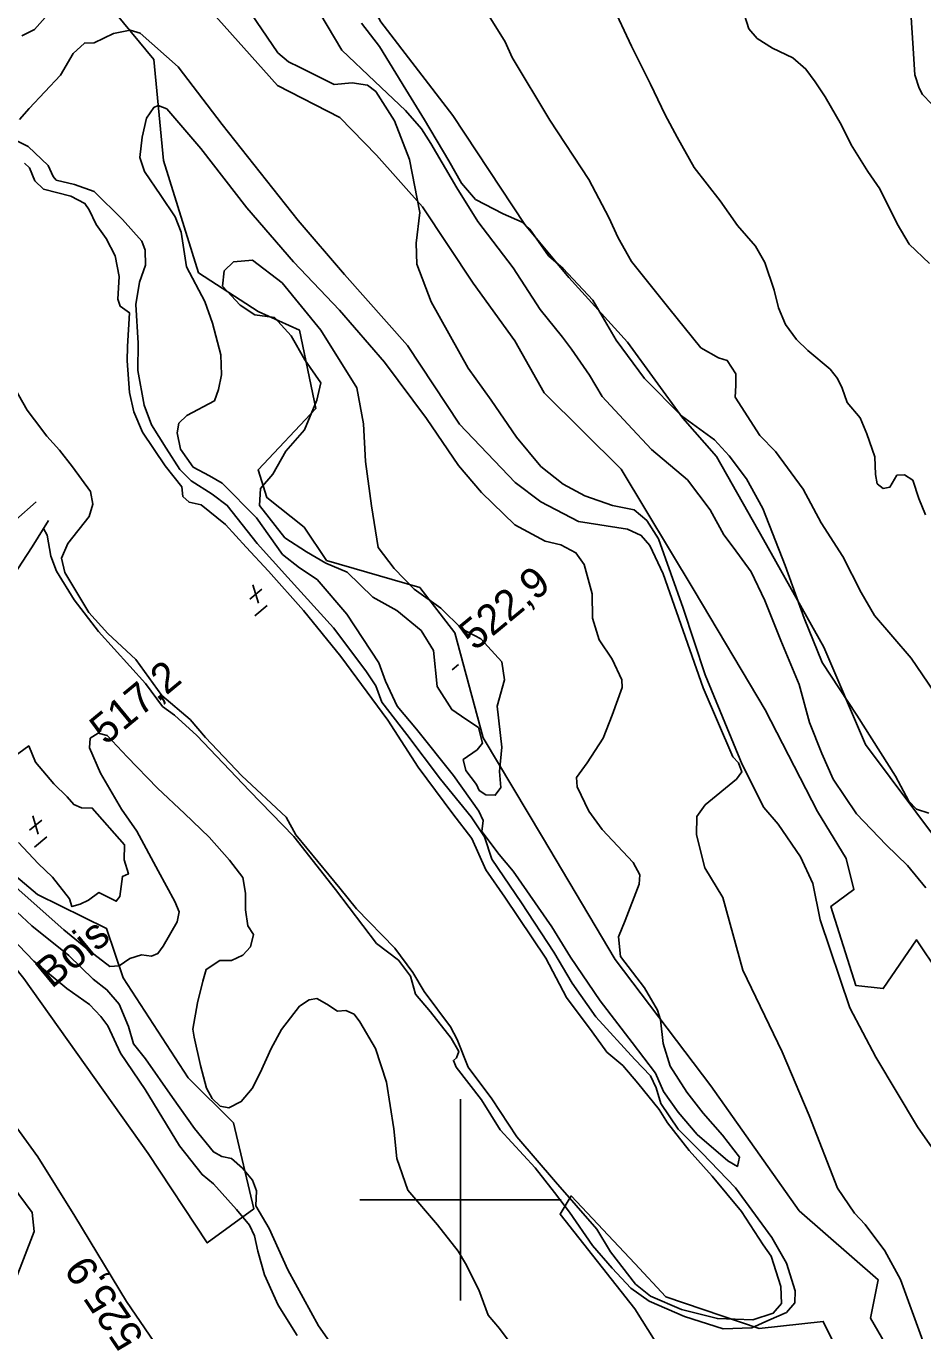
# Model space of a CAD drawing. Extents: x 347059 to 352153, y 6073752 to 6078601.
# Drawn here: x 350935.3 to 351068.9, y 6076180.5 to 6076374.8 of the extents above; entities that cross this region are included whole.
import ezdxf

# ---------------------------------------------------------------- set-up
doc = ezdxf.new("R2010")
doc.units = 0
for name, color, linetype in [('Level 1', 7, 'Continuous'), ('Level 2', 7, 'Continuous'), ('Level 21', 7, 'Continuous'), ('Level 3', 7, 'Continuous'), ('Level 4', 7, 'Continuous'), ('Level 44', 7, 'Continuous'), ('Level 61', 7, 'Continuous')]:
    doc.layers.add(name, color=color, linetype=linetype)

msp = doc.modelspace()

# ---------------------------------------------------------------- linework, layer by layer
at = {"layer": 'Level 1'}
for points in [[(351065.01, 6076307.96), (351064, 6076306.15), (351062.97, 6076305.94), (351062.08, 6076306.66), (351061.83, 6076308.06), (351061.73, 6076310.67), (351060.54, 6076314.1), (351059.57, 6076316.49), (351057.63, 6076318.74), (351056.86, 6076320.9), (351056.17, 6076322.33), (351055.11, 6076323.71), (351051.77, 6076326.51), (351050.08, 6076328.16), (351048.44, 6076330.38), (351047.39, 6076332.86), (351046.73, 6076335.51), (351045.37, 6076339.6), (351043.96, 6076342.03), (351041.29, 6076345.13), (351038.67, 6076348.81), (351034.84, 6076353.74), (351032.28, 6076358.29), (351030.5, 6076361.61), (351028.31, 6076366.2), (351025.48, 6076371.85), (351022.54, 6076378.09)], [(351029.8, 6076226.8), (351030.19, 6076223.26), (351031.23, 6076219.89), (351033.73, 6076216.03), (351036.14, 6076212.9), (351039.05, 6076209.65), (351041.59, 6076206.36), (351041.27, 6076204.97), (351039.84, 6076205.79), (351035.27, 6076209.75), (351032.44, 6076213.07), (351030.24, 6076216.11), (351029.08, 6076218.85), (351025.56, 6076223.44), (351020.8, 6076229.63), (351016.41, 6076236.15), (351013.6, 6076240.68), (351007.85, 6076248.96), (351005.74, 6076251.42), (351003.2, 6076254.85), (351003.39, 6076256.48), (351002.71, 6076257.9), (350998.96, 6076263.22), (350993.46, 6076270.12), (350990.56, 6076273.51), (350988.83, 6076277.23), (350987.82, 6076279.96), (350983.06, 6076287.22), (350978.65, 6076292.39), (350975.99, 6076294.11), (350973.49, 6076296.11), (350969.6, 6076301.59), (350964.47, 6076306.76), (350962.59, 6076307.85), (350960.15, 6076309.13), (350958.25, 6076311.81), (350957.78, 6076314.24), (350958.03, 6076315.67), (350959.21, 6076316.81), (350963.35, 6076319.02), (350963.94, 6076320.72), (350964.39, 6076322.86), (350964.26, 6076325.84), (350963.02, 6076330.58), (350961.89, 6076333.78), (350959.16, 6076338.99), (350958.39, 6076344.13), (350957.47, 6076346.44), (350955.32, 6076349.58), (350952.9, 6076353.18), (350952.19, 6076355.26), (350952.57, 6076358.28), (350953.22, 6076361.12), (350954.28, 6076362.71), (350954.96, 6076363.02)], [(350954.96, 6076363.02), (350956.23, 6076362.48), (350961.3, 6076356.58), (350968.18, 6076347.78), (350975.12, 6076339.71), (350981.98, 6076332.51), (350988.65, 6076324.75), (350994.91, 6076316.36), (350999.68, 6076309.4), (351003.15, 6076305.36), (351008.08, 6076300.56), (351012.61, 6076298.11), (351014.97, 6076297.57), (351017.2, 6076296.38), (351018.44, 6076294.62), (351019.64, 6076290.25), (351019.65, 6076286.63), (351020.64, 6076283.43), (351022.6, 6076280.53), (351024.03, 6076277.45), (351024.09, 6076276.29), (351022.62, 6076272.2), (351021.27, 6076268.75), (351018.88, 6076265.09), (351017.27, 6076262.9), (351017.38, 6076261.51), (351019.14, 6076257.9), (351021.1, 6076255.14), (351025.72, 6076250.22), (351026.73, 6076248.42), (351026.63, 6076247), (351024.52, 6076241.61), (351023.56, 6076239.19), (351023.85, 6076236.24), (351027.43, 6076231.57), (351029.34, 6076228.27), (351029.8, 6076226.8)], [(351069.27, 6076302.05), (351068.29, 6076304.44), (351067.42, 6076307.19), (351066.17, 6076308.01), (351065.01, 6076307.96)], [(350926.74, 6076285.31), (350926.79, 6076285.25), (350928.25, 6076282.89), (350927.86, 6076281.5), (350926.15, 6076279.64), (350922.31, 6076277.03), (350919.48, 6076274.63), (350918.41, 6076272.79), (350918.69, 6076270.76), (350920.3, 6076268.26), (350922.6, 6076264.49), (350926.98, 6076255.96), (350929.7, 6076251.08), (350931.66, 6076248.48), (350934.21, 6076246.12), (350940.86, 6076240.19), (350944.71, 6076237.07), (350947.76, 6076234.74), (350949.12, 6076234.84), (350950.7, 6076235.92), (350952.46, 6076236.49), (350953.95, 6076236.29)], [(350953.95, 6076236.29), (350954.91, 6076236.71), (350955.71, 6076237.79), (350957.76, 6076241.41), (350958.08, 6076242.88), (350957.41, 6076244.44), (350954.95, 6076249.01), (350951.74, 6076254.93), (350949.48, 6076258.2), (350946.36, 6076263.54), (350944.71, 6076267.33), (350944.81, 6076268.75), (350946.01, 6076269.51), (350947.35, 6076269.18), (350950.33, 6076266), (350954.86, 6076261.32), (350958.87, 6076257.55), (350962.55, 6076254.02), (350965.59, 6076250.61), (350967.54, 6076248.02), (350967.94, 6076245.69), (350967.97, 6076243.19), (350968.3, 6076240.8), (350969.14, 6076239.51), (350968.72, 6076237.69), (350967.55, 6076236.43), (350965.85, 6076235.64), (350964.13, 6076235.65), (350962.1, 6076234.31), (350961.62, 6076232.57), (350960.81, 6076229.35), (350960.09, 6076225.4), (350960.29, 6076224.24), (350961.27, 6076220.01), (350962.17, 6076216.64), (350962.98, 6076215.07), (350964.19, 6076213.96), (350965.46, 6076213.71), (350967.32, 6076214.63), (350968.96, 6076216.57), (350970.13, 6076218.9), (350971.76, 6076222.55), (350973.32, 6076225.35), (350976.01, 6076228.85), (350977.44, 6076229.8), (350978.59, 6076229.99), (350980.1, 6076229.14), (350981.67, 6076228.08), (350982.89, 6076228.19), (350984.14, 6076227.66), (350984.99, 6076226.51), (350987.34, 6076222.52), (350988.98, 6076217.52), (350990.04, 6076210.57), (350990.51, 6076206.16), (350992.17, 6076201.45), (350996.58, 6076196.28), (350999.65, 6076192.37), (351000.73, 6076190.5), (351002.73, 6076186.61), (351004.1, 6076182.84), (351005.82, 6076180.84), (351009.33, 6076176.11)]]:
    msp.add_lwpolyline(points, dxfattribs=at)
at = {"layer": 'Level 2'}
for points in [[(351035.82, 6076326.9), (351031.03, 6076332.79), (351025.46, 6076339.75), (351023.48, 6076343.31), (351022.11, 6076346.32), (351019.12, 6076351.99), (351013.32, 6076360.79), (351007.71, 6076370.14), (351006.65, 6076372.48), (351001.15, 6076381.39), (350991.05, 6076397.7), (350987.83, 6076405.06), (350983.61, 6076415.48), (350981.09, 6076421.55), (350979.52, 6076423.85), (350973.02, 6076432.32)], [(350968.02, 6076377.84), (350972.8, 6076370.85), (350974.38, 6076369.5), (350975.99, 6076368.72), (350981.19, 6076366.13), (350983.83, 6076366.36), (350986.13, 6076366.04), (350987.37, 6076365.07), (350990.17, 6076360.71), (350992.42, 6076354.94), (350993.93, 6076347.04), (350993.37, 6076342.51), (350993.5, 6076339.38), (350995.62, 6076333.76), (351001.13, 6076323.89), (351004.55, 6076319.11), (351008.35, 6076313.59), (351011.95, 6076309.24), (351015.32, 6076306.58), (351018.54, 6076304.88), (351022.65, 6076303.4), (351025.88, 6076302.78), (351027.79, 6076301.18), (351029.48, 6076298.44), (351033.2, 6076288.12), (351036.45, 6076278.2), (351041.99, 6076264.84), (351045.21, 6076258.42), (351047.35, 6076255.93), (351050.69, 6076251.09), (351052.5, 6076247.1), (351053.62, 6076241.71), (351058.01, 6076228.59), (351061.89, 6076221.24), (351068.08, 6076210.88), (351070.97, 6076206.74)], [(350938.12, 6076376.09), (350936.53, 6076374.33), (350934.63, 6076373.39)], [(351000.17, 6076351.43), (350998.24, 6076354.77), (350994.62, 6076360.87), (350991.83, 6076365.37), (350987.95, 6076371.78), (350985.23, 6076375.26)], [(351069.91, 6076339.45), (351066.88, 6076342.36), (351065.08, 6076345.39), (351062.51, 6076350.58), (351060.68, 6076353.18), (351058.23, 6076357.13), (351056.78, 6076360.06), (351054.36, 6076364.29), (351052.86, 6076366.51), (351051.48, 6076368.42), (351049.51, 6076370.09), (351046.51, 6076371.56), (351044.23, 6076372.96), (351042.96, 6076374.44), (351042.32, 6076376.44)], [(351070.18, 6076363.26), (351068.84, 6076364.66), (351068.33, 6076365.57), (351067.69, 6076367.56), (351067.4, 6076372.28), (351067.18, 6076376.12)], [(350934.26, 6076360.93), (350935.7, 6076362.56), (350940.37, 6076367.5), (350942.29, 6076370.76), (350943.94, 6076372.3), (350945.4, 6076372.33), (350948.29, 6076373.73)], [(350948.29, 6076373.73), (350950.78, 6076374.23), (350952.28, 6076373.75), (350957.93, 6076368.74), (350964.48, 6076360.17), (350975.83, 6076345.86), (350982.71, 6076337.85), (350992.09, 6076327.25), (350999.85, 6076315.55), (351008.13, 6076306.85), (351011.98, 6076303.94), (351017.57, 6076301.04), (351024.9, 6076299.9), (351026.93, 6076298.94), (351028.2, 6076297.46), (351030.21, 6076293.25), (351036.18, 6076276.24), (351040.56, 6076265.97), (351041.44, 6076265.1), (351041.92, 6076263.76), (351041.11, 6076262.66), (351036.45, 6076258.81), (351035.23, 6076257.09), (351035.17, 6076254.34), (351036.4, 6076249.45), (351039.11, 6076245.03), (351042.07, 6076234.21), (351047.94, 6076222.04), (351051.97, 6076212.54), (351056.19, 6076201.74), (351058.71, 6076198.02), (351060.3, 6076196.31), (351063.23, 6076192.41), (351065.57, 6076188.13), (351068.91, 6076178.98)], [(351040.97, 6076201.8), (351035.98, 6076207.02), (351032.45, 6076210.54), (351029.87, 6076214.34), (351029.18, 6076216.69), (351028.31, 6076218.48), (351025.98, 6076220.89), (351020.15, 6076227.26), (351016.65, 6076232.28), (351013.91, 6076236.88), (351009.08, 6076244.23), (351004.69, 6076250.76), (351003.57, 6076254.07), (351001.57, 6076257.04), (350997.04, 6076262.65), (350992.02, 6076269.3), (350988.29, 6076274.13), (350987.4, 6076276.56), (350985.91, 6076278.77), (350981.08, 6076285.19), (350974.26, 6076292.71), (350969.69, 6076297.76), (350965.24, 6076303.43), (350963, 6076305.13), (350959.85, 6076307.11), (350958.18, 6076308.76), (350956.12, 6076311.94), (350953.94, 6076315.42), (350952.87, 6076318.37), (350951.89, 6076323.54), (350951.97, 6076327.61), (350951.59, 6076333.38), (350952.14, 6076336.67), (350953.06, 6076339.21), (350953.01, 6076341.47), (350952.53, 6076342.81), (350949.65, 6076346.01), (350945.38, 6076350.19), (350942.48, 6076351.22), (350939.76, 6076351.86), (350939.29, 6076352.41), (350938.54, 6076354.06), (350935.56, 6076356.91), (350933.66, 6076357.86)], [(351069.81, 6076257.61), (351067.96, 6076258.19), (351066.81, 6076259.37), (351064.84, 6076263.08), (351059.06, 6076272.17), (351053.91, 6076280.05), (351051.21, 6076286.66), (351048.39, 6076294.5), (351045.03, 6076302.97), (351042.6, 6076307.37), (351040.02, 6076310.84), (351037.87, 6076313.19), (351032.91, 6076316.77), (351027.44, 6076322.35), (351023.21, 6076328.06), (351019.73, 6076333.99), (351015.29, 6076338.7), (351013.1, 6076340.61), (351010.35, 6076344.6), (351009.19, 6076345.64), (351006.37, 6076346.87), (351002.24, 6076349.01), (351000.17, 6076351.43)], [(351002.38, 6076261.85), (351000.79, 6076263.97), (351000.37, 6076265.56), (351002.46, 6076267.01), (351003.29, 6076268), (351002.7, 6076270.35), (351000.78, 6076271.6), (350998.72, 6076273.03), (350996.51, 6076276.44), (350995.96, 6076281.82), (350994.12, 6076284.79), (350990.49, 6076287.76), (350986.93, 6076289.74), (350983.12, 6076293.47), (350979.91, 6076294.84), (350977.05, 6076296.5), (350973.83, 6076298.62), (350970.04, 6076303.41), (350970.2, 6076305.94), (350972.03, 6076308.07), (350973.98, 6076311.5), (350976.73, 6076314.7), (350978.61, 6076319.12), (350979.18, 6076321.7), (350976.81, 6076325.13), (350974.78, 6076328.69), (350972.26, 6076331.4), (350969.37, 6076331.84), (350967.14, 6076333.28), (350964.54, 6076336.08), (350964.76, 6076338.36), (350966.19, 6076339.71), (350968.99, 6076339.94), (350973.4, 6076336.56), (350979.18, 6076329.51), (350984.57, 6076320.94), (350985.53, 6076315.59), (350985.82, 6076309.97), (350986.75, 6076303.39), (350987.71, 6076297.14), (350990.11, 6076294.04), (350993.08, 6076290.97), (350997.05, 6076288.13), (351000.18, 6076285.04), (351003.05, 6076283.54), (351006.15, 6076280.12), (351006.55, 6076277.46), (351005.44, 6076273.54), (351006.17, 6076267.4), (351005.83, 6076263.82), (351006.01, 6076261.42), (351005.17, 6076260.27), (351003.79, 6076260.32), (351002.79, 6076260.99), (351002.38, 6076261.85)], [(351072.33, 6076273.09), (351067.17, 6076280.67), (351061.7, 6076287.04), (351059.71, 6076290.46), (351056.99, 6076295.82), (351053.74, 6076300.85), (351051.07, 6076305.85), (351046.92, 6076311.46), (351044.63, 6076313.82), (351040.92, 6076319.54), (351041.05, 6076321.28), (351041.04, 6076323.02), (351039.74, 6076325), (351038.46, 6076325.39), (351035.82, 6076326.9)], [(350937.85, 6076299.97), (350938.41, 6076299), (350938.97, 6076295.87), (350939.81, 6076293.65), (350942.43, 6076289.35), (350946.03, 6076284.67), (350953.05, 6076276.91), (350955.59, 6076273.48), (350957.36, 6076272.18), (350960.72, 6076269.17), (350968.57, 6076260.91), (350975.16, 6076254.12), (350981.39, 6076246.22), (350987.46, 6076238.19), (350990.78, 6076235.69), (350992.54, 6076233.32), (350993.27, 6076230.61), (350995.52, 6076227.98), (350998.6, 6076224.07), (350999.74, 6076222.11), (350999.38, 6076221.14), (350998.93, 6076220.75), (350999.36, 6076219.78), (351003.15, 6076214.87), (351005.9, 6076210.42), (351011.14, 6076204.75), (351014.02, 6076201.07), (351016.24, 6076198.16), (351019.68, 6076193.21), (351022.58, 6076189.82), (351025.37, 6076186.86), (351028.09, 6076184.91), (351033.36, 6076182.61), (351039.16, 6076180.76), (351043.39, 6076180.91), (351045.97, 6076182.05), (351048.56, 6076183.19), (351049.81, 6076184.66), (351049.86, 6076186.45), (351048.59, 6076190.56), (351046.37, 6076194.4), (351040.97, 6076201.8)], [(350920.09, 6076253.12), (350923.63, 6076248.83), (350930.79, 6076241.37), (350936.43, 6076235.55), (350941.34, 6076231.49), (350944.73, 6076229.07), (350946.38, 6076227.29), (350947.42, 6076225.91), (350949.33, 6076221.83), (350953.01, 6076216.45), (350958.1, 6076208.04), (350961.49, 6076203.75), (350963.18, 6076202.4), (350966.6, 6076198.54), (350968.57, 6076196.24), (350969.31, 6076194.61), (350969.79, 6076192.35), (350970.81, 6076188.84), (350972.84, 6076184.32), (350975.64, 6076179.8)], [(350931.66, 6076244.96), (350936.14, 6076240.79), (350941.61, 6076236.4), (350945.28, 6076232.88), (350947.3, 6076231.28), (350949.15, 6076229.12), (350950.54, 6076225.79), (350951.28, 6076223.22), (350953.05, 6076221), (350957.06, 6076215.23), (350960.36, 6076210.6), (350963.18, 6076207.14), (350964.42, 6076206.47), (350965.89, 6076206.13), (350967.5, 6076204.71), (350969.01, 6076202.94), (350969.61, 6076201.32), (350969.52, 6076199.11), (350971.49, 6076195.73), (350974.25, 6076189.56), (350978.85, 6076181.25), (350981.5, 6076177.38)]]:
    msp.add_lwpolyline(points, dxfattribs=at)
at = {"layer": 'Level 21'}
for points in [[(350936.78, 6076303.95), (350933.75, 6076301.27), (350930.78, 6076297.96), (350926.29, 6076291.88), (350922.16, 6076287.46), (350916.12, 6076282.64), (350909.64, 6076277.38), (350901.11, 6076271.99), (350897.04, 6076269.79), (350893.77, 6076269.16), (350891.29, 6076269.18), (350888.27, 6076269.14), (350884.64, 6076270.3), (350880, 6076273.77), (350872.85, 6076280.55), (350869.35, 6076284.98), (350867.37, 6076287.22)], [(350957.09, 6076174.82), (350950.24, 6076184.84), (350942.51, 6076197.57), (350937.01, 6076206.42), (350931.54, 6076213.95), (350925.83, 6076222.78), (350920.96, 6076230.15), (350911.12, 6076244.08), (350906.06, 6076250.32), (350902.19, 6076255.11), (350897.5, 6076260.18), (350893.42, 6076264.04), (350893.38, 6076264.83), (350895.49, 6076265.7), (350900.76, 6076268.52), (350904.93, 6076270.88), (350912.29, 6076275.07), (350917.16, 6076278.84), (350921.94, 6076281.92), (350927.18, 6076285.62), (350930.55, 6076289.25), (350933.29, 6076292.82), (350936.16, 6076297.25), (350938.61, 6076301.18)], [(350923.51, 6076177.32), (350928.9, 6076181.51), (350932.22, 6076184.88), (350933.54, 6076187.69), (350936.44, 6076195.26), (350936.18, 6076198.1), (350934.2, 6076200.78), (350926.69, 6076212.07), (350917.12, 6076226.2), (350910.22, 6076236.67), (350903.33, 6076246.56), (350898.92, 6076251.56), (350892.96, 6076257.44), (350888.69, 6076260.91), (350882.81, 6076263.35), (350878.08, 6076263.76), (350870.9, 6076262.71), (350861.07, 6076260.28), (350856.17, 6076258.81), (350850.51, 6076256.79)]]:
    msp.add_lwpolyline(points, dxfattribs=at)
at = {"layer": 'Level 3'}
for p, q in [((350969.06, 6076291.62), (350969.89, 6076288.88)), ((350968.61, 6076289.49), (350970.41, 6076290.98)), ((350969.33, 6076286.97), (350971.18, 6076288.5)), ((350998.76, 6076278.94), (350999.68, 6076279.71)), ((350935.78, 6076255.07), (350937.59, 6076256.56)), ((350936.24, 6076257.2), (350937.07, 6076254.45)), ((350936.5, 6076252.55), (350938.35, 6076254.08))]:
    msp.add_line(p, q, dxfattribs=at)
at = {"layer": 'Level 4'}
for points in [[(350979.02, 6076376.73), (350982.32, 6076371.25), (350987.21, 6076366.56), (350991.8, 6076362.24), (350994.17, 6076359.53), (350995.6, 6076357.33), (350999.45, 6076350.72), (351002.58, 6076345.71), (351007.83, 6076338.84), (351011.88, 6076332.63), (351015.18, 6076328.51), (351016.53, 6076326.69), (351019.24, 6076322.83), (351021.11, 6076319.63), (351024.91, 6076315.55), (351028.48, 6076311.74), (351033.84, 6076307.22), (351037.19, 6076302.77), (351039.25, 6076299.06), (351040.63, 6076297.19), (351043.32, 6076293.55), (351045.33, 6076289.27), (351047.75, 6076283.3), (351050.49, 6076276.77), (351052, 6076271.09), (351053.85, 6076266.46), (351055.53, 6076262.67), (351059.01, 6076257.51), (351063.44, 6076252.85), (351066.63, 6076249.78), (351069.34, 6076246.48)], [(350935, 6076354.39), (350935.79, 6076353.69), (350936.55, 6076351.76), (350937.83, 6076350.56), (350941.95, 6076349.47), (350944.02, 6076348.41), (350944.67, 6076347.44), (350945.7, 6076345.28), (350947.18, 6076343.19), (350948.54, 6076340.63), (350949.15, 6076337.52), (350948.91, 6076334.15), (350949.27, 6076333.09), (350950.65, 6076332.13), (350950.35, 6076327.12), (350950.31, 6076324.98), (350950.68, 6076320.24), (350951.32, 6076317.37), (350952.63, 6076314.32), (350955.97, 6076309.34), (350958.46, 6076306.22), (350958.61, 6076304.76), (350959.55, 6076303.89), (350961.35, 6076303.51), (350964.97, 6076300.57), (350968.04, 6076297.19), (350971.39, 6076293.66), (350976.61, 6076287.76), (350982.14, 6076280.94), (350989.18, 6076271.45), (350993.67, 6076264.44), (350998.86, 6076257.49), (351001.7, 6076253.84), (351003.75, 6076249.16), (351006.6, 6076245.06)], [(350935.41, 6076317.6), (350932.18, 6076323.35)], [(351006.6, 6076245.06), (351012.72, 6076235.97), (351015.8, 6076230.13), (351019.61, 6076225.04), (351021.81, 6076221.99), (351024.2, 6076220), (351026.44, 6076217.36), (351029.58, 6076213.45), (351030.86, 6076211.44), (351034.06, 6076207.36), (351037.49, 6076203.54), (351041.89, 6076198.28), (351045.09, 6076193.29), (351046.27, 6076191.58), (351047.72, 6076187.09), (351047.81, 6076184.53), (351046.61, 6076183.09), (351043.58, 6076182.14), (351038.29, 6076182.3), (351032.91, 6076183.67), (351028.29, 6076185.66), (351026.09, 6076187.43), (351022.34, 6076192.26), (351020.33, 6076195.61), (351014.14, 6076202.69), (351008.41, 6076209.39), (351004.66, 6076215.05), (351001.14, 6076219.78), (350999.49, 6076223.88), (350998.52, 6076225.78), (350994.6, 6076231.01), (350992.87, 6076233.84), (350990.19, 6076237.47), (350984.48, 6076243.32), (350982, 6076246.43), (350975.47, 6076254.38), (350974, 6076256.99), (350967.42, 6076263.16), (350961.99, 6076268.87), (350959.71, 6076271.55), (350955.5, 6076275.12), (350951.62, 6076280.48), (350947.45, 6076284.37), (350944.59, 6076287.49), (350941.05, 6076293.43), (350940.56, 6076295.58), (350941.46, 6076297.76), (350944.66, 6076301.79), (350945.2, 6076303.6), (350944.84, 6076305.49), (350942.2, 6076309.16), (350940.22, 6076311.66), (350938.33, 6076313.77), (350936.51, 6076316.17), (350935.41, 6076317.6)], [(350941.36, 6076260.02), (350939.38, 6076261.98), (350936.65, 6076265.2), (350935.65, 6076267.6), (350932.71, 6076265.45)], [(350934.14, 6076253.24), (350937.04, 6076250.09), (350939.22, 6076248.07), (350941.74, 6076244.83), (350942.08, 6076243.68), (350943.34, 6076244.06), (350944.54, 6076244.61), (350946.12, 6076245.77), (350948.7, 6076244.46), (350949.22, 6076245.2), (350949.62, 6076248.16), (350950.51, 6076248.53), (350949.89, 6076250.65), (350949.94, 6076252.87), (350945.13, 6076258.34), (350943.54, 6076258.37), (350942.36, 6076258.89), (350941.36, 6076260.02)]]:
    msp.add_lwpolyline(points, dxfattribs=at)
at = {"layer": 'Level 44'}
for points in [[(351071.53, 6076252.87), (351060.35, 6076267.83), (351054.16, 6076282.3), (351045.16, 6076298.35), (351038.15, 6076310.71), (351033.14, 6076316.45), (351024.87, 6076327.76), (351016.13, 6076337.36), (351009.58, 6076345.29), (350998.84, 6076361.51), (350988.11, 6076375.47), (350977.14, 6076395.61), (350959.19, 6076410.21), (350950.34, 6076421.56), (350954.53, 6076440.91), (350961.85, 6076457.15), (350973.33, 6076473.23), (350981.86, 6076494.52), (350991.71, 6076509.22), (350991.57, 6076519.54)], [(350936.42, 6076399.1), (350948.48, 6076392.24), (350961.83, 6076378.16), (350972.71, 6076365.98), (350982.01, 6076361.21), (350987.46, 6076355.58), (350994.33, 6076347.91), (351001.88, 6076336.52), (351008.07, 6076327.96), (351012.49, 6076320.2), (351023.93, 6076308.81), (351034.82, 6076290.78), (351045.39, 6076272.97), (351053.19, 6076257.82), (351057.45, 6076250.85), (351058.62, 6076246.21), (351055.2, 6076243.71), (351058.89, 6076231.93), (351063, 6076231.46), (351067.94, 6076238.73), (351074.59, 6076228.81)], [(351064.74, 6076176.12), (351061.1, 6076182.36), (351062.22, 6076188.08), (351050.49, 6076198.36), (351037.29, 6076216.98), (351023.03, 6076235.79), (351012.22, 6076254.03), (351003.36, 6076268.82), (350999.14, 6076284.47), (350993.92, 6076291.2), (350980.05, 6076295.22), (350976.69, 6076300.21), (350971.16, 6076304.6), (350969.84, 6076308.74), (350978.43, 6076317.87), (350976.02, 6076329.51), (350969.85, 6076332.31), (350960.94, 6076338.09), (350955.74, 6076354.79), (350954.29, 6076369.83), (350946.44, 6076379.4)], [(350953.43, 6076206.88), (350934.93, 6076232.96), (350920.81, 6076250.48), (350911.56, 6076267.48), (350913.2, 6076270.19), (350917.6, 6076270.27), (350919.9, 6076260.78), (350933.1, 6076248.73), (350936.96, 6076245.49), (350947.25, 6076240.42), (350949.73, 6076233.04), (350959.42, 6076218.19), (350966.17, 6076211.46), (350969.18, 6076198.65), (350962.26, 6076193.57), (350953.43, 6076206.88)], [(351033.11, 6076172.37), (351025.97, 6076183.78), (351014.84, 6076197.86), (351016.49, 6076200.57), (351025.96, 6076190.5), (351030.62, 6076185.55), (351044.51, 6076180.81), (351054.05, 6076181.88), (351057.67, 6076174.57)]]:
    msp.add_lwpolyline(points, dxfattribs=at)
at = {"layer": 'Level 61'}
for p, q in [((351000, 6076185), (351000, 6076215)), ((350985, 6076200), (351015, 6076200))]:
    msp.add_line(p, q, dxfattribs=at)

# ---------------------------------------------------------------- texts
at = {"layer": 'Level 3'}
for s, rotation, p in [('522,9', 39.62, (351002.12, 6076281.66)), ('  517,2', 39.57, (350944.54, 6076265.48)), ('525,9', 124.0821, (350952.95, 6076179.6))]:
    msp.add_text(s, height=4.5, rotation=rotation, dxfattribs=at).set_placement(p)
at = {"layer": 'Level 44'}
msp.add_text('Bois', height=4.5, rotation=39.568, dxfattribs=at).set_placement((350939.06, 6076231.35))

doc.saveas('drawing.dxf')
